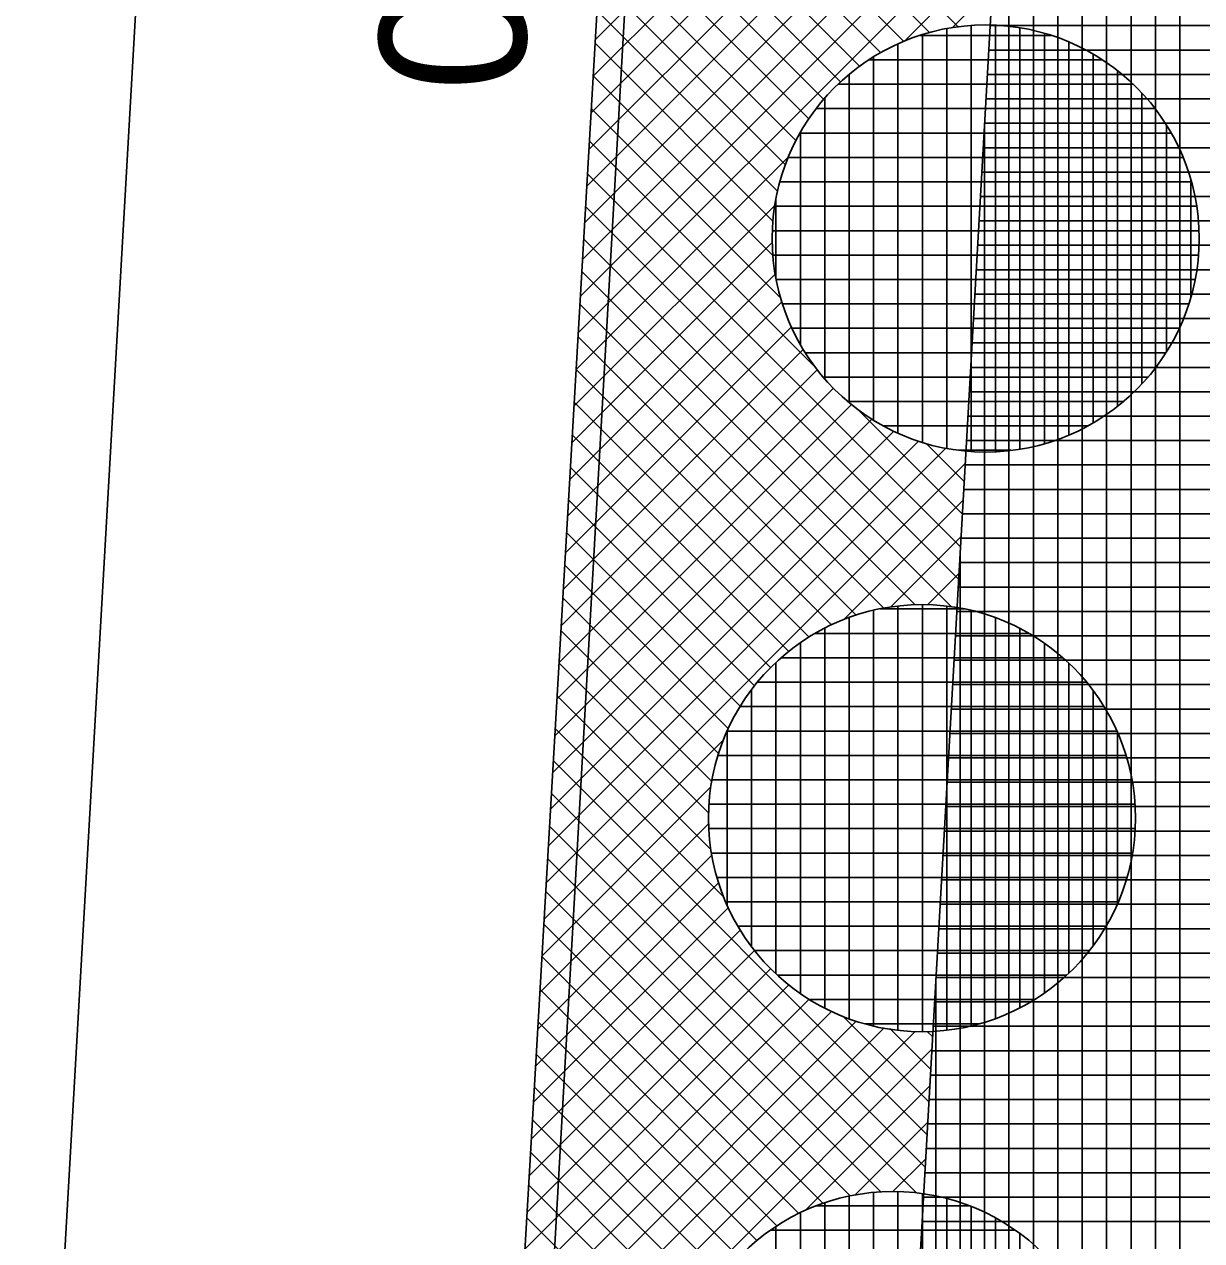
# Model space of a CAD drawing. Extents: x -565346 to -564154, y -1097386 to -1095620.
# Drawn here: x -564286.66 to -564277.01, y -1096885.75 to -1096875.78 of the extents above; entities that cross this region are included whole.
import ezdxf

# ---------------------------------------------------------------- set-up
doc = ezdxf.new("R2010")
doc.units = 0
for name, color, linetype in [('Vrstva 1', 7, 'Continuous'), ('Vrstva 40', 7, 'Continuous'), ('Vrstva 41', 7, 'Continuous'), ('Vrstva 42', 7, 'Continuous'), ('Vrstva 43', 7, 'Continuous'), ('Vrstva 44', 7, 'Continuous')]:
    doc.layers.add(name, color=color, linetype=linetype)

msp = doc.modelspace()

# ---------------------------------------------------------------- linework, layer by layer
at = {"layer": 'Vrstva 1'}
for p, q in [((-564285.9, -1096948.97), (-564275.31, -1096762.41)), ((-564285.41, -1096869.77), (-564286.66, -1096891.66))]:
    msp.add_line(p, q, dxfattribs=at)
at = {"layer": 'Vrstva 41'}
msp.add_lwpolyline([(-564270.26, -1096726.329), (-564273.28, -1096725.96), (-564283.74, -1096906.22), (-564280.461, -1096906.04), (-564278.386, -1096869.47)], close=True, dxfattribs=at)
at = {"layer": 'Vrstva 42'}
for p, q in [((-564281.812, -1096872.9938), (-564279.0057, -1096875.8)), ((-564281.8275, -1096873.2611), (-564279.2413, -1096875.8473)), ((-564281.843, -1096873.5284), (-564279.4528, -1096875.9186)), ((-564279.8421, -1096873.7662), (-564281.9809, -1096875.905)), ((-564281.8585, -1096873.7957), (-564279.6439, -1096876.0103)), ((-564279.6736, -1096873.8805), (-564281.9983, -1096876.2053)), ((-564279.4867, -1096873.9765), (-564282.0157, -1096876.5055)), ((-564278.7855, -1096874.1238), (-564282.068, -1096877.4063)), ((-564279.0416, -1096874.0971), (-564282.0506, -1096877.1061)), ((-564279.2781, -1096874.0507), (-564282.0332, -1096876.8058)), ((-564281.874, -1096874.0631), (-564279.8164, -1096876.1207)), ((-564278.6589, -1096874.2801), (-564282.0854, -1096877.7066)), ((-564281.8895, -1096874.3304), (-564279.9705, -1096876.2495)), ((-564278.6759, -1096874.5799), (-564282.1029, -1096878.0069)), ((-564281.905, -1096874.5977), (-564280.1091, -1096876.3937)), ((-564278.693, -1096874.8798), (-564282.1203, -1096878.3071)), ((-564281.9206, -1096874.8651), (-564280.2317, -1096876.5539)), ((-564281.9361, -1096875.1324), (-564280.3369, -1096876.7315)), ((-564278.71, -1096875.1796), (-564279.4465, -1096875.9162)), ((-564281.9516, -1096875.3997), (-564280.4233, -1096876.928)), ((-564278.727, -1096875.4795), (-564279.0551, -1096875.8076)), ((-564281.9671, -1096875.6671), (-564280.4892, -1096877.1449)), ((-564278.744, -1096875.7794), (-564278.7505, -1096875.7858)), ((-564281.9826, -1096875.9344), (-564280.5262, -1096877.3908)), ((-564281.9981, -1096876.2017), (-564280.5264, -1096877.6735)), ((-564282.0136, -1096876.4691), (-564280.463, -1096878.0197)), ((-564282.0291, -1096876.7364), (-564280.1887, -1096878.5768)), ((-564280.4018, -1096876.8715), (-564282.1377, -1096878.6074)), ((-564282.0447, -1096877.0037), (-564278.987, -1096880.0614)), ((-564280.5104, -1096877.2629), (-564282.1551, -1096878.9077)), ((-564282.0602, -1096877.271), (-564279.0021, -1096880.3291)), ((-564280.5322, -1096877.5675), (-564282.1726, -1096879.2079)), ((-564282.0757, -1096877.5384), (-564279.0607, -1096880.5533)), ((-564280.5072, -1096877.8254), (-564282.19, -1096879.5082)), ((-564282.0912, -1096877.8057), (-564279.3598, -1096880.5371)), ((-564280.4535, -1096878.0546), (-564282.2074, -1096879.8085)), ((-564282.1067, -1096878.073), (-564279.6158, -1096880.5639)), ((-564280.3759, -1096878.2598), (-564282.2248, -1096880.1087)), ((-564282.1222, -1096878.3404), (-564279.8431, -1096880.6195)), ((-564280.2773, -1096878.444), (-564282.2423, -1096880.409)), ((-564280.1611, -1096878.6107), (-564282.2597, -1096880.7093)), ((-564282.1377, -1096878.6077), (-564280.0454, -1096880.7)), ((-564280.0283, -1096878.7607), (-564282.2771, -1096881.0095)), ((-564279.88, -1096878.8953), (-564282.2945, -1096881.3098)), ((-564282.1532, -1096878.875), (-564280.2283, -1096880.8)), ((-564279.7153, -1096879.0134), (-564282.312, -1096881.6101)), ((-564279.8268, -1096878.9387), (-564278.9718, -1096879.7938)), ((-564279.5331, -1096879.1141), (-564282.3294, -1096881.9103)), ((-564279.3317, -1096879.1955), (-564282.3468, -1096882.2106)), ((-564282.1688, -1096879.1424), (-564280.3936, -1096880.9175)), ((-564279.2697, -1096879.213), (-564278.9566, -1096879.5261)), ((-564279.104, -1096879.2506), (-564282.3642, -1096882.5109)), ((-564278.9482, -1096879.3776), (-564282.3816, -1096882.8111)), ((-564282.1843, -1096879.4097), (-564280.5425, -1096881.0515)), ((-564282.1998, -1096879.677), (-564280.6758, -1096881.201)), ((-564278.9652, -1096879.6775), (-564279.9461, -1096880.6584)), ((-564282.2153, -1096879.9443), (-564280.7927, -1096881.3669)), ((-564278.9822, -1096879.9774), (-564279.5601, -1096880.5553)), ((-564282.2308, -1096880.2117), (-564280.892, -1096881.5505)), ((-564278.9992, -1096880.2772), (-564279.2585, -1096880.5365)), ((-564282.2463, -1096880.479), (-564280.9711, -1096881.7543)), ((-564282.2618, -1096880.7463), (-564281.0257, -1096881.9825)), ((-564282.2773, -1096881.0137), (-564281.0516, -1096882.2394)), ((-564282.2929, -1096881.281), (-564281.0325, -1096882.5414)), ((-564282.3084, -1096881.5483), (-564280.9289, -1096882.9278)), ((-564280.9296, -1096881.6419), (-564282.3991, -1096883.1114)), ((-564282.3239, -1096881.8157), (-564279.2603, -1096884.8792)), ((-564281.0327, -1096882.0278), (-564282.4165, -1096883.4117)), ((-564282.3394, -1096882.083), (-564279.2755, -1096885.1469)), ((-564281.0515, -1096882.3295), (-564282.4339, -1096883.7119)), ((-564282.3549, -1096882.3503), (-564279.3494, -1096885.3558)), ((-564281.0255, -1096882.5864), (-564282.4513, -1096884.0122)), ((-564282.3704, -1096882.6176), (-564279.6389, -1096885.3492)), ((-564280.9708, -1096882.8145), (-564282.4688, -1096884.3125)), ((-564282.3859, -1096882.885), (-564279.8915, -1096885.3794)), ((-564280.8917, -1096883.0182), (-564282.4862, -1096884.6127)), ((-564280.7923, -1096883.2017), (-564282.5036, -1096884.913)), ((-564282.4014, -1096883.1523), (-564280.1131, -1096885.4407)), ((-564280.6754, -1096883.3676), (-564282.521, -1096885.2133)), ((-564282.417, -1096883.4196), (-564280.3127, -1096885.5239)), ((-564280.542, -1096883.517), (-564282.5385, -1096885.5135)), ((-564280.393, -1096883.6509), (-564282.5559, -1096885.8138)), ((-564282.4325, -1096883.687), (-564280.4932, -1096885.6262)), ((-564280.2277, -1096883.7684), (-564282.5733, -1096886.1141)), ((-564280.0448, -1096883.8684), (-564282.5907, -1096886.4143)), ((-564279.9478, -1096883.9089), (-564279.2451, -1096884.6116)), ((-564279.6125, -1096884.0018), (-564282.6256, -1096887.0149)), ((-564279.8423, -1096883.9487), (-564282.6082, -1096886.7146)), ((-564282.448, -1096883.9543), (-564280.6563, -1096885.746)), ((-564279.5673, -1096884.0065), (-564279.23, -1096884.3439)), ((-564279.3564, -1096884.0285), (-564282.643, -1096887.3151)), ((-564279.2594, -1096884.0316), (-564279.2148, -1096884.0762)), ((-564279.2204, -1096884.1754), (-564282.6604, -1096887.6154)), ((-564282.4635, -1096884.2216), (-564280.8031, -1096885.8821)), ((-564282.479, -1096884.489), (-564280.9344, -1096886.0336)), ((-564279.2374, -1096884.4752), (-564280.2584, -1096885.4962)), ((-564282.4945, -1096884.7563), (-564281.0489, -1096886.2019)), ((-564279.2544, -1096884.7751), (-564279.8528, -1096885.3735)), ((-564282.51, -1096885.0236), (-564281.1454, -1096886.3883)), ((-564279.2714, -1096885.0749), (-564279.5407, -1096885.3442)), ((-564282.5255, -1096885.291), (-564281.2198, -1096886.5967)), ((-564282.5411, -1096885.5583), (-564281.2712, -1096886.8282))]:
    msp.add_line(p, q, dxfattribs=at)
at = {"layer": 'Vrstva 43'}
for p, q in [((-564277.19, -1096971.9449), (-564277.19, -1096848.4023)), ((-564277.39, -1096975.4678), (-564277.39, -1096851.9253)), ((-564277.59, -1096978.9906), (-564277.59, -1096855.4483)), ((-564277.79, -1096982.5135), (-564277.79, -1096858.9714)), ((-564277.99, -1096986.0363), (-564277.99, -1096862.4944)), ((-564278.19, -1096989.5592), (-564278.19, -1096866.0174)), ((-564278.39, -1096993.082), (-564278.39, -1096869.5405)), ((-564278.59, -1096996.6048), (-564278.59, -1096873.0653)), ((-564278.7446, -1096875.79), (-564271.7324, -1096875.79)), ((-564278.7559, -1096875.99), (-564271.7437, -1096875.99)), ((-564278.7673, -1096876.19), (-564271.7551, -1096876.19)), ((-564278.7786, -1096876.39), (-564271.7664, -1096876.39)), ((-564278.79, -1096876.59), (-564271.7778, -1096876.59)), ((-564278.79, -1097000.1277), (-564278.79, -1096876.5902)), ((-564278.8013, -1096876.79), (-564271.7891, -1096876.79)), ((-564278.8127, -1096876.99), (-564271.8005, -1096876.99)), ((-564278.824, -1096877.19), (-564271.8118, -1096877.19)), ((-564278.8354, -1096877.39), (-564271.8232, -1096877.39)), ((-564278.8467, -1096877.59), (-564271.8345, -1096877.59)), ((-564278.8581, -1096877.79), (-564271.8459, -1096877.79)), ((-564278.8694, -1096877.99), (-564271.8573, -1096877.99)), ((-564278.8808, -1096878.19), (-564271.8686, -1096878.19)), ((-564278.8921, -1096878.39), (-564271.88, -1096878.39)), ((-564278.9035, -1096878.59), (-564271.8913, -1096878.59)), ((-564278.9148, -1096878.79), (-564271.9027, -1096878.79)), ((-564278.9262, -1096878.99), (-564271.914, -1096878.99)), ((-564278.9375, -1096879.19), (-564271.9254, -1096879.19)), ((-564278.9489, -1096879.39), (-564271.9367, -1096879.39)), ((-564278.9602, -1096879.59), (-564271.9481, -1096879.59)), ((-564278.9716, -1096879.79), (-564271.9594, -1096879.79)), ((-564278.9829, -1096879.99), (-564271.9708, -1096879.99)), ((-564278.99, -1097003.6505), (-564278.99, -1096880.115)), ((-564278.9943, -1096880.19), (-564271.9821, -1096880.19)), ((-564279.0056, -1096880.39), (-564271.9935, -1096880.39)), ((-564279.017, -1096880.59), (-564272.0048, -1096880.59)), ((-564279.0283, -1096880.79), (-564272.0162, -1096880.79)), ((-564279.0396, -1096880.99), (-564272.0275, -1096880.99)), ((-564279.051, -1096881.19), (-564272.0389, -1096881.19)), ((-564279.0623, -1096881.39), (-564272.0502, -1096881.39)), ((-564279.0737, -1096881.59), (-564272.0616, -1096881.59)), ((-564279.085, -1096881.79), (-564272.073, -1096881.79)), ((-564279.0964, -1096881.99), (-564272.0843, -1096881.99)), ((-564279.1077, -1096882.19), (-564272.0957, -1096882.19)), ((-564279.1191, -1096882.39), (-564272.107, -1096882.39)), ((-564279.1304, -1096882.59), (-564272.1184, -1096882.59)), ((-564279.1418, -1096882.79), (-564272.1297, -1096882.79)), ((-564279.1531, -1096882.99), (-564272.1411, -1096882.99)), ((-564279.1645, -1096883.19), (-564272.1524, -1096883.19)), ((-564279.1758, -1096883.39), (-564272.1638, -1096883.39)), ((-564279.1872, -1096883.59), (-564272.1751, -1096883.59)), ((-564279.19, -1097007.1734), (-564279.19, -1096883.6398)), ((-564279.1985, -1096883.79), (-564272.1865, -1096883.79)), ((-564279.2099, -1096883.99), (-564272.1978, -1096883.99)), ((-564279.2212, -1096884.19), (-564272.2092, -1096884.19)), ((-564279.2326, -1096884.39), (-564272.2205, -1096884.39)), ((-564279.2439, -1096884.59), (-564272.2319, -1096884.59)), ((-564279.2553, -1096884.79), (-564272.2432, -1096884.79)), ((-564279.2666, -1096884.99), (-564272.2546, -1096884.99)), ((-564279.278, -1096885.19), (-564272.2659, -1096885.19)), ((-564279.2893, -1096885.39), (-564272.2773, -1096885.39)), ((-564279.3007, -1096885.59), (-564272.2887, -1096885.59))]:
    msp.add_line(p, q, dxfattribs=at)
msp.add_lwpolyline([(-564272.07, -1096706.16), (-564273.28, -1096725.96), (-564270.26, -1096726.329), (-564278.386, -1096869.47), (-564280.461, -1096906.04), (-564283.37, -1096906.18), (-564284.8703, -1096930.8304)], dxfattribs=at)
at = {"layer": 'Vrstva 44'}
for p, q in [((-564279.1, -1096875.8138), (-564279.1, -1096879.2531)), ((-564278.9, -1096875.7892), (-564278.9, -1096879.2782)), ((-564278.7, -1096875.7879), (-564278.7, -1096879.2809)), ((-564278.5, -1096875.809), (-564278.5, -1096879.2613)), ((-564279.5, -1096875.9406), (-564279.5, -1096879.1278)), ((-564279.3167, -1096875.87), (-564278.2433, -1096875.87)), ((-564279.3, -1096875.8645), (-564279.3, -1096879.2046)), ((-564278.3, -1096875.8533), (-564278.3, -1096879.2152)), ((-564278.1, -1096875.9227), (-564278.1, -1096879.1438)), ((-564277.9, -1096876.0247), (-564277.9, -1096879.0445)), ((-564279.7378, -1096876.07), (-564277.8244, -1096876.07)), ((-564279.7, -1096876.0451), (-564279.7, -1096879.0223)), ((-564279.9, -1096876.1906), (-564279.9, -1096878.8783)), ((-564277.7, -1096876.16), (-564277.7, -1096878.9079)), ((-564279.9905, -1096876.27), (-564277.5732, -1096876.27)), ((-564280.1, -1096876.3841), (-564280.1, -1096878.6842)), ((-564277.5, -1096876.3456), (-564277.5, -1096878.7246)), ((-564280.1689, -1096876.47), (-564277.3949, -1096876.47)), ((-564277.3, -1096876.6067), (-564277.3, -1096878.4636)), ((-564280.3021, -1096876.67), (-564277.261, -1096876.67)), ((-564280.3, -1096876.666), (-564280.3, -1096878.4041)), ((-564280.3986, -1096876.87), (-564277.164, -1096876.87)), ((-564280.4675, -1096877.07), (-564277.0964, -1096877.07)), ((-564277.1, -1096877.0569), (-564277.1, -1096878.014)), ((-564280.5, -1096877.2126), (-564280.5, -1096877.8549)), ((-564280.5115, -1096877.27), (-564277.0535, -1096877.27)), ((-564280.5293, -1096877.47), (-564277.0336, -1096877.47)), ((-564280.5245, -1096877.67), (-564277.0376, -1096877.67)), ((-564280.4972, -1096877.87), (-564277.0659, -1096877.87)), ((-564280.4464, -1096878.07), (-564277.1178, -1096878.07)), ((-564280.3686, -1096878.27), (-564277.1952, -1096878.27)), ((-564280.2581, -1096878.47), (-564277.3043, -1096878.47)), ((-564280.1126, -1096878.67), (-564277.4527, -1096878.67)), ((-564279.9095, -1096878.87), (-564277.654, -1096878.87)), ((-564279.6178, -1096879.07), (-564277.9469, -1096879.07)), ((-564279.0024, -1096879.27), (-564278.5755, -1096879.27)), ((-564279.7, -1096880.5818), (-564279.7, -1096883.9878)), ((-564279.6486, -1096880.57), (-564278.9509, -1096880.57)), ((-564279.5, -1096880.547), (-564279.5, -1096884.0221)), ((-564279.3, -1096880.5349), (-564279.3, -1096884.0323)), ((-564279.1, -1096880.5463), (-564279.1, -1096884.0202)), ((-564278.9, -1096880.5827), (-564278.9, -1096883.9854)), ((-564279.9, -1096880.6405), (-564279.9, -1096883.927)), ((-564278.7, -1096880.6432), (-564278.7, -1096883.9267)), ((-564280.1765, -1096880.77), (-564278.4286, -1096880.77)), ((-564280.1, -1096880.727), (-564280.1, -1096883.8414)), ((-564278.5, -1096880.7302), (-564278.5, -1096883.8373)), ((-564280.3, -1096880.8485), (-564280.3, -1096883.7198)), ((-564278.3, -1096880.8515), (-564278.3, -1096883.7162)), ((-564280.5, -1096881.008), (-564280.5, -1096883.5592)), ((-564280.4558, -1096880.97), (-564278.1498, -1096880.97)), ((-564278.1, -1096881.0147), (-564278.1, -1096883.5533)), ((-564280.6499, -1096881.17), (-564277.9537, -1096881.17)), ((-564280.7, -1096881.2324), (-564280.7, -1096883.3347)), ((-564277.9, -1096881.2409), (-564277.9, -1096883.3302)), ((-564280.7937, -1096881.37), (-564277.8127, -1096881.37)), ((-564280.9, -1096881.5721), (-564280.9, -1096882.9984)), ((-564280.8991, -1096881.57), (-564277.7059, -1096881.57)), ((-564277.7, -1096881.582), (-564277.7, -1096882.9819)), ((-564280.9734, -1096881.77), (-564277.631, -1096881.77)), ((-564281.0225, -1096881.97), (-564277.583, -1096881.97)), ((-564281.0482, -1096882.17), (-564277.5583, -1096882.17)), ((-564281.0499, -1096882.37), (-564277.5561, -1096882.37)), ((-564281.0275, -1096882.57), (-564277.5763, -1096882.57)), ((-564280.9818, -1096882.77), (-564277.623, -1096882.77)), ((-564280.9112, -1096882.97), (-564277.6949, -1096882.97)), ((-564280.8108, -1096883.17), (-564277.7948, -1096883.17)), ((-564280.6725, -1096883.37), (-564277.9325, -1096883.37)), ((-564280.4876, -1096883.57), (-564278.1167, -1096883.57)), ((-564280.2247, -1096883.77), (-564278.3798, -1096883.77)), ((-564279.7689, -1096883.97), (-564278.8367, -1096883.97)), ((-564279.9, -1096885.3827), (-564279.9, -1096888.8059)), ((-564279.7, -1096885.3518), (-564279.7, -1096888.835)), ((-564279.5, -1096885.3452), (-564279.5, -1096888.8415)), ((-564279.3, -1096885.3625), (-564279.3, -1096888.8256)), ((-564279.1, -1096885.4027), (-564279.1, -1096888.7869)), ((-564280.1681, -1096885.46), (-564278.9203, -1096885.46)), ((-564280.1, -1096885.4374), (-564280.1, -1096888.7506)), ((-564278.9, -1096885.4674), (-564278.9, -1096888.7204)), ((-564280.3, -1096885.5179), (-564280.3, -1096888.6693)), ((-564278.7, -1096885.5606), (-564278.7, -1096888.6258)), ((-564280.5416, -1096885.66), (-564278.5412, -1096885.66)), ((-564280.5, -1096885.6311), (-564280.5, -1096888.5579)), ((-564278.5, -1096885.6904), (-564278.5, -1096888.4996))]:
    msp.add_line(p, q, dxfattribs=at)
for centre in [(-564278.7817, -1096877.5342), (-564279.3027, -1096882.284), (-564279.5419, -1096887.0939)]:
    msp.add_circle(centre, 1.75, dxfattribs=at)

# ---------------------------------------------------------------- texts
at = {"layer": 'Vrstva 40'}
msp.add_text('23/100', height=1.2, rotation=270, dxfattribs=at).set_placement((-564283.75, -1096871.42))

doc.saveas('drawing.dxf')
